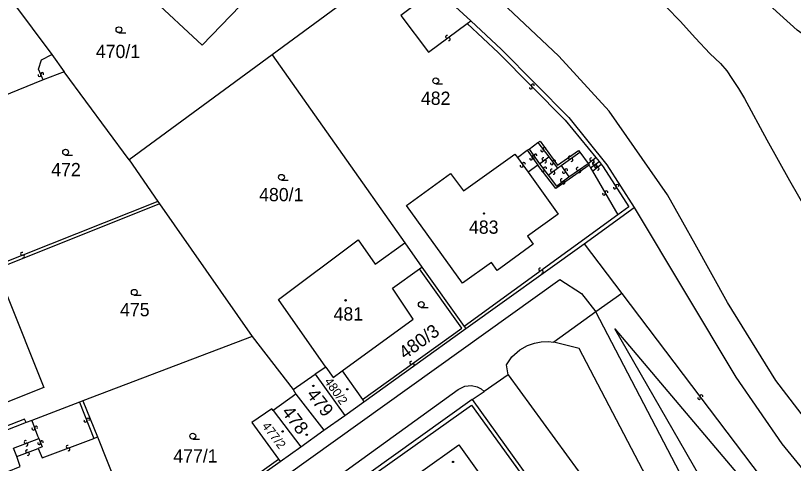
# Model space of a CAD drawing. Extents: x -600391 to -599491, y -1160176 to -1159402.
# Drawn here: x -599792.2 to -599692.2, y -1160109.3 to -1160051.8 of the extents above; entities that cross this region are included whole.
import ezdxf

# ---------------------------------------------------------------- set-up
doc = ezdxf.new("R2010")
doc.units = 0
for name, color, linetype in [('Level 1', 7, 'Continuous'), ('Level 13', 7, 'Continuous'), ('Level 3', 7, 'Continuous'), ('Level 4', 7, 'Continuous'), ('Level 5', 7, 'Continuous')]:
    doc.layers.add(name, color=color, linetype=linetype)

msp = doc.modelspace()

# ---------------------------------------------------------------- linework, layer by layer
at = {"layer": 'Level 1'}
for points in [[(-599591.16, -1160176.08), (-599598.97, -1160171.85), (-599606.03, -1160167.81), (-599614.1, -1160162.79), (-599618.32, -1160160.08), (-599627.86, -1160153.38), (-599643.84, -1160143.22), (-599661.38, -1160131.54), (-599672.7, -1160122.83), (-599688.39, -1160106.63), (-599694.45, -1160098.7), (-599700.67, -1160088.64), (-599704.82, -1160081.15), (-599706.43, -1160078.31), (-599708.41, -1160074.82), (-599715.88, -1160064.05), (-599722.37, -1160056.97), (-599739.93, -1160040.41), (-599768.82, -1160013.48), (-599771.3, -1160011), (-599773.09, -1160009.38), (-599799.04, -1159987.23)], [(-599591.16, -1160176.08), (-599598.97, -1160171.85), (-599606.03, -1160167.81), (-599614.1, -1160162.79), (-599618.32, -1160160.08), (-599627.86, -1160153.38), (-599643.84, -1160143.22), (-599661.38, -1160131.54), (-599672.7, -1160122.83), (-599688.39, -1160106.63), (-599694.45, -1160098.7), (-599700.67, -1160088.64), (-599704.82, -1160081.15), (-599706.43, -1160078.31), (-599708.41, -1160074.82), (-599715.88, -1160064.05), (-599722.37, -1160056.97), (-599739.93, -1160040.41), (-599768.82, -1160013.48), (-599771.3, -1160011), (-599773.09, -1160009.38), (-599799.04, -1159987.23)], [(-599778.18, -1160029.05), (-599785.73, -1160021.79), (-599794.37, -1160030.71), (-599787.75, -1160037.05), (-599788.13, -1160037.52), (-599775.25, -1160049.74), (-599774.87, -1160049.34), (-599768.24, -1160055.58), (-599759.67, -1160046.66), (-599767.09, -1160039.54)], [(-599805.03, -1160033.37), (-599787.56, -1160056.76)], [(-599639.86, -1160106.35), (-599642.58, -1160105.26), (-599650.69, -1160099.39), (-599660.9, -1160089.51), (-599670.05, -1160077.58), (-599677.41, -1160065.97), (-599682.78, -1160060.04), (-599691.73, -1160053.65), (-599707.8, -1160039.08)], [(-599717.3, -1160041.65), (-599706.77, -1160052.49), (-599704.78, -1160054.65), (-599702.97, -1160056.65), (-599702.27, -1160057.29), (-599701.58, -1160057.94), (-599700.79, -1160058.85), (-599700.11, -1160059.86), (-599699.28, -1160061.14), (-599698.5, -1160062.44), (-599695.62, -1160067.72), (-599692.71, -1160072.98), (-599688.1, -1160081.01)], [(-599742.76, -1160044.69), (-599759.24, -1160056.81)], [(-599738.14, -1160048.31), (-599733.7, -1160052.44)], [(-599733.7, -1160052.44), (-599729.76, -1160056.14), (-599721.09, -1160064.85), (-599716.21, -1160070.94), (-599712.68, -1160076.43)], [(-599787.56, -1160056.76), (-599785.97, -1160058.99)], [(-599759.24, -1160056.81), (-599777.63, -1160070.32)], [(-599759.24, -1160056.81), (-599742.15, -1160080.97)], [(-599785.97, -1160058.99), (-599788.65, -1160060.03)], [(-599777.63, -1160070.32), (-599785.97, -1160058.99)], [(-599788.65, -1160060.03), (-599800.35, -1160064.79)], [(-599726.2, -1160068.93), (-599725.06, -1160068.06)], [(-599725.06, -1160068.06), (-599724.76, -1160067.9), (-599722.52, -1160070.99), (-599719.85, -1160069.13), (-599719.67, -1160069.33)], [(-599727.68, -1160070.02), (-599726.45, -1160069.08)], [(-599726.45, -1160069.08), (-599726.2, -1160068.93)], [(-599726.32, -1160071.88), (-599722.46, -1160077.29), (-599726.39, -1160080.14), (-599725.68, -1160081.17), (-599730.29, -1160084.53), (-599731.01, -1160083.51), (-599734.74, -1160086.17), (-599741.95, -1160076.16), (-599736.31, -1160072.07), (-599734.63, -1160074.3), (-599728.04, -1160069.6), (-599727.68, -1160070.02)], [(-599719.67, -1160069.33), (-599718.61, -1160070.78)], [(-599777.63, -1160070.32), (-599773.94, -1160075.65)], [(-599725.09, -1160070.98), (-599726.32, -1160071.88)], [(-599718.46, -1160070.99), (-599722.76, -1160074.01), (-599725.09, -1160070.98)], [(-599718.61, -1160070.78), (-599718.46, -1160070.99)], [(-599773.71, -1160075.97), (-599794.63, -1160084.32)], [(-599773.94, -1160075.65), (-599773.71, -1160075.97)], [(-599773.71, -1160075.97), (-599761.78, -1160093.01)], [(-599719.12, -1160081.1), (-599712.68, -1160076.43)], [(-599712.68, -1160076.43), (-599699.62, -1160098.24), (-599693.69, -1160106.83), (-599688.53, -1160113.18), (-599683.31, -1160118.59), (-599678.26, -1160123.31), (-599672.15, -1160128.51), (-599658.31, -1160138.33), (-599642.94, -1160148.37)], [(-599752.34, -1160096.95), (-599758.43, -1160088.25), (-599748.16, -1160080.61), (-599745.99, -1160083.72), (-599742.15, -1160080.97)], [(-599742.15, -1160080.97), (-599740, -1160084.09)], [(-599734.34, -1160092.01), (-599719.12, -1160081.1)], [(-599719.12, -1160081.1), (-599714.29, -1160087.48)], [(-599740.29, -1160084.33), (-599740, -1160084.09)], [(-599740, -1160084.09), (-599734.53, -1160091.72)], [(-599750.23, -1160097.44), (-599741.09, -1160090.78), (-599743.77, -1160086.82), (-599740.29, -1160084.33)], [(-599793.44, -1160087.44), (-599788.58, -1160099.58), (-599793.43, -1160101.5)], [(-599714.29, -1160087.48), (-599717.63, -1160089.85)], [(-599717.63, -1160089.85), (-599723.01, -1160093.76)], [(-599747.44, -1160101.41), (-599734.34, -1160092.01)], [(-599734.53, -1160091.72), (-599734.34, -1160092.01)], [(-599761.78, -1160093.01), (-599783.55, -1160101.29)], [(-599761.78, -1160093.01), (-599756.51, -1160099.85)], [(-599728.89, -1160097.94), (-599729.1, -1160096.65), (-599728.4, -1160095.63), (-599727.37, -1160094.75), (-599726.38, -1160094.18), (-599725.5, -1160093.88), (-599724.63, -1160093.69), (-599723.75, -1160093.68), (-599723.01, -1160093.76)], [(-599752.34, -1160096.95), (-599753.68, -1160097.88)], [(-599752.34, -1160096.95), (-599751.4, -1160098.29), (-599750.23, -1160097.44)], [(-599756.51, -1160099.85), (-599753.68, -1160097.88)], [(-599753.68, -1160097.88), (-599749.87, -1160103.17)], [(-599750.23, -1160097.44), (-599747.62, -1160101.13)], [(-599728.89, -1160097.94), (-599731.99, -1160100.08)], [(-599756.51, -1160099.85), (-599756.17, -1160100.43)], [(-599733.5, -1160101.12), (-599731.99, -1160100.08)], [(-599733.5, -1160101.12), (-599763.87, -1160122.84)], [(-599756.17, -1160100.43), (-599759.08, -1160102.53)], [(-599756.17, -1160100.43), (-599752.6, -1160105.06)], [(-599747.62, -1160101.13), (-599747.44, -1160101.41)], [(-599733.5, -1160101.12), (-599718.63, -1160121.84)], [(-599784, -1160101.46), (-599790.12, -1160103.83)], [(-599783.55, -1160101.29), (-599784, -1160101.46)], [(-599783.55, -1160101.29), (-599781.7, -1160105.94)], [(-599749.87, -1160103.17), (-599747.44, -1160101.41)], [(-599759.08, -1160102.53), (-599759.28, -1160102.31), (-599761.83, -1160104.1), (-599758.42, -1160108.8)], [(-599759.08, -1160102.53), (-599755.55, -1160107.2)], [(-599752.6, -1160105.06), (-599749.87, -1160103.17)], [(-599790.85, -1160104.06), (-599801.24, -1160108.15)], [(-599790.12, -1160103.83), (-599790.85, -1160104.06)], [(-599755.55, -1160107.2), (-599752.6, -1160105.06)], [(-599781.7, -1160105.94), (-599778.14, -1160114.87), (-599784.7, -1160117.46), (-599783.67, -1160120.2)], [(-599758.19, -1160109.09), (-599755.55, -1160107.2)], [(-599737.43, -1160114.37), (-599740.15, -1160110.48), (-599735.22, -1160106.97), (-599732.43, -1160110.86), (-599737.43, -1160114.37)], [(-599781.45, -1160125.65), (-599758.19, -1160109.09)], [(-599758.42, -1160108.8), (-599758.19, -1160109.09)]]:
    msp.add_lwpolyline(points, dxfattribs=at)
at = {"layer": 'Level 13'}
for centre, start, end in [((-599736.74, -1160054.49), 74.0202, 306.1182), ((-599736.52, -1160054.79), 253.8057, 126.3957), ((-599788.79, -1160059.28), 331.3159, 203.9059), ((-599789.13, -1160059.42), 151.5304, 23.6284), ((-599725.97, -1160061.02), 171.9258, 44.5158), ((-599725.71, -1160060.76), 352.1402, 224.2382), ((-599724.51, -1160069.09), 164.2751, 36.8651), ((-599724.21, -1160068.87), 344.4896, 216.5876), ((-599725.92, -1160070.14), 162.753, 35.343), ((-599725.67, -1160069.98), 163.0404, 35.6304), ((-599725.62, -1160069.92), 342.9674, 215.0654), ((-599725.37, -1160069.76), 343.2549, 215.3529), ((-599724.36, -1160070.21), 74.7059, 306.8039), ((-599720.97, -1160070.03), 73.0695, 305.1675), ((-599720.75, -1160070.33), 252.855, 125.445), ((-599718.22, -1160070.25), 74.6076, 306.7056), ((-599727.15, -1160071.06), 163.3319, 35.9219), ((-599726.85, -1160070.84), 343.5464, 215.6444), ((-599724.14, -1160071.43), 344.3058, 216.4038), ((-599724.14, -1160070.51), 254.4915, 127.0815), ((-599723.26, -1160070.75), 164.1536, 36.7436), ((-599722.96, -1160070.53), 344.368, 216.466), ((-599718, -1160070.55), 254.3931, 126.9831), ((-599717.86, -1160070.77), 73.4921, 305.5901), ((-599717.59, -1160071.17), 76.0325, 308.1305), ((-599717.64, -1160071.07), 253.2776, 125.8676), ((-599724.44, -1160071.65), 164.0913, 36.6813), ((-599723.27, -1160071.67), 74.1655, 306.2635), ((-599723.05, -1160071.97), 253.9511, 126.5411), ((-599721.71, -1160071.86), 161.3957, 33.9857), ((-599721.41, -1160071.66), 341.6102, 213.7082), ((-599719.94, -1160071.48), 72.0194, 304.1174), ((-599719.74, -1160071.78), 251.805, 124.395), ((-599717.37, -1160071.46), 255.8181, 128.4081), ((-599721.99, -1160072.94), 74.5263, 306.6243), ((-599721.77, -1160073.24), 254.3118, 126.9018), ((-599715.17, -1160073.87), 159.9665, 32.5565), ((-599714.85, -1160073.67), 340.181, 212.279), ((-599716.56, -1160074.66), 157.1987, 29.7887), ((-599716.24, -1160074.48), 337.4132, 209.5112), ((-599791.39, -1160082.39), 58.8402, 291.4302), ((-599791.25, -1160082.73), 239.0547, 111.1527), ((-599724.77, -1160084.4), 73.1408, 305.7308), ((-599724.55, -1160084.7), 253.3552, 125.4532), ((-599741.35, -1160096.39), 73.0545, 305.1525), ((-599741.13, -1160096.69), 252.84, 125.43), ((-599704.34, -1160100.93), 164.3021, 36.8921), ((-599704.04, -1160100.71), 344.5165, 216.6145), ((-599783.24, -1160103.86), 148.9173, 21.5073), ((-599782.9, -1160103.72), 329.1317, 201.2297), ((-599789.92, -1160104.87), 147.9394, 20.5294), ((-599789.58, -1160104.75), 328.1538, 200.2518), ((-599790.92, -1160106.59), 58.2565, 290.3545), ((-599790.8, -1160106.93), 238.0421, 110.6321), ((-599789.18, -1160106.74), 149.7013, 22.2913), ((-599788.84, -1160106.6), 329.9158, 202.0138), ((-599785.53, -1160107.2), 57.9004, 289.9984), ((-599790.74, -1160107.78), 57.5211, 289.6191), ((-599790.62, -1160108.12), 237.3067, 109.8967), ((-599785.41, -1160107.54), 237.686, 110.276)]:
    msp.add_arc(centre, 0.184, start, end, dxfattribs=at)
at = {"layer": 'Level 3'}
for points in [[(-599738.55, -1160048.63), (-599742.68, -1160051.75), (-599739.11, -1160056.48), (-599734.15, -1160052.79)], [(-599734.15, -1160052.79), (-599733.7, -1160052.44)], [(-599734.15, -1160052.79), (-599730.14, -1160056.56), (-599721.55, -1160065.22), (-599717.61, -1160070.02)], [(-599788.65, -1160060.03), (-599789.26, -1160058.67), (-599788.87, -1160057.47), (-599787.56, -1160056.76)], [(-599725.06, -1160068.06), (-599723.66, -1160069.91)], [(-599726.45, -1160069.08), (-599725.09, -1160070.98)], [(-599726.2, -1160068.93), (-599724.84, -1160070.81)], [(-599727.68, -1160070.02), (-599726.32, -1160071.88)], [(-599724.84, -1160070.81), (-599723.66, -1160069.91)], [(-599723.66, -1160069.91), (-599722.56, -1160071.37)], [(-599722.05, -1160071.04), (-599719.67, -1160069.33)], [(-599718.61, -1160070.78), (-599717.61, -1160070.02)], [(-599717.61, -1160070.02), (-599717.19, -1160070.52)], [(-599773.94, -1160075.65), (-599808.7, -1160089.47), (-599816.07, -1160071.2)], [(-599724.84, -1160070.81), (-599723.75, -1160072.26)], [(-599722.56, -1160071.37), (-599722.05, -1160071.04)], [(-599722.05, -1160071.04), (-599721.07, -1160072.48)], [(-599721.07, -1160072.48), (-599718.61, -1160070.78)], [(-599718.46, -1160070.99), (-599718.3, -1160071.33)], [(-599718.3, -1160071.33), (-599717.19, -1160070.52)], [(-599718.03, -1160071.76), (-599716.93, -1160070.88)], [(-599717.19, -1160070.52), (-599716.93, -1160070.88)], [(-599716.93, -1160070.88), (-599716.67, -1160071.2), (-599713.35, -1160076.35), (-599714.78, -1160077.38)], [(-599723.75, -1160072.26), (-599722.56, -1160071.37)], [(-599723.75, -1160072.26), (-599722.68, -1160073.7), (-599721.07, -1160072.48)], [(-599718.3, -1160071.33), (-599718.03, -1160071.76)], [(-599718.03, -1160071.76), (-599714.78, -1160077.38)], [(-599714.78, -1160077.38), (-599734.53, -1160091.72)], [(-599747.62, -1160101.13), (-599734.85, -1160091.96), (-599740.29, -1160084.33)], [(-599790.84, -1160134.89), (-599790.08, -1160134.52), (-599789.45, -1160133.84), (-599722.25, -1160085.71), (-599719.46, -1160087.48), (-599717.63, -1160089.85)], [(-599714.29, -1160087.48), (-599694.08, -1160114.16), (-599675.64, -1160129.55), (-599660.86, -1160139.62), (-599643.36, -1160149.55), (-599642.94, -1160148.37)], [(-599790.85, -1160104.06), (-599791.06, -1160103.66), (-599801.43, -1160107.66), (-599808.6, -1160089.77)], [(-599703.61, -1160142.47), (-599696.11, -1160137.79), (-599695.56, -1160137.01), (-599695.13, -1160136.07), (-599694.95, -1160135.17), (-599694.9, -1160134.2), (-599695.1, -1160133.19), (-599695.52, -1160132.24), (-599717.63, -1160089.85)], [(-599673.27, -1160164.85), (-599715.17, -1160092.05), (-599694.46, -1160116.5), (-599672.38, -1160134.27), (-599650.22, -1160150.84), (-599643.75, -1160153.09), (-599636.4, -1160153.52)], [(-599728.89, -1160097.94), (-599703.4, -1160132.92), (-599702.87, -1160133.36), (-599702.27, -1160133.52), (-599701.67, -1160133.47), (-599701.08, -1160133.18), (-599700.62, -1160132.62), (-599700.42, -1160131.89), (-599700.55, -1160131.25), (-599719.75, -1160094.55), (-599723.01, -1160093.76)], [(-599789.19, -1160138.78), (-599735.29, -1160099.85), (-599734.46, -1160099.42), (-599733.6, -1160099.34), (-599732.87, -1160099.48), (-599732.37, -1160099.76), (-599731.99, -1160100.08)], [(-599784, -1160101.46), (-599782.14, -1160106.12)], [(-599752.96, -1160115.59), (-599733.61, -1160101.85), (-599719.19, -1160121.77), (-599722.97, -1160124.44)], [(-599790.12, -1160103.83), (-599789.38, -1160105.78), (-599789.23, -1160106.14)], [(-599792.07, -1160108.46), (-599792.48, -1160107.38), (-599789.23, -1160106.14)], [(-599789.29, -1160107.44), (-599788.79, -1160108.61), (-599782.14, -1160106.12)], [(-599789.23, -1160106.14), (-599788.79, -1160107.2), (-599789.29, -1160107.44)], [(-599782.14, -1160106.12), (-599781.7, -1160105.94)], [(-599792.07, -1160108.46), (-599789.29, -1160107.44)], [(-599787.08, -1160121.55), (-599790.39, -1160122.76), (-599792.52, -1160117.5), (-599793.41, -1160117.75), (-599794.85, -1160114.15), (-599794, -1160113.76), (-599795.01, -1160111.09), (-599791.62, -1160109.74), (-599792.07, -1160108.46)], [(-599781.57, -1160125.33), (-599758.42, -1160108.8)]]:
    msp.add_lwpolyline(points, dxfattribs=at)
at = {"layer": 'Level 5'}
for p, q in [((-599778.92, -1160053.96), (-599778.05, -1160053.96)), ((-599738.19, -1160060.54), (-599737.32, -1160060.54)), ((-599785.78, -1160069.71), (-599784.91, -1160069.71)), ((-599758.03, -1160072.93), (-599757.16, -1160072.93)), ((-599776.95, -1160087.72), (-599776.08, -1160087.72)), ((-599740.05, -1160089.29), (-599739.18, -1160089.29)), ((-599769.43, -1160106.21), (-599768.56, -1160106.21))]:
    msp.add_line(p, q, dxfattribs=at)
for centre, radius in [((-599778.92, -1160053.58), 0.375), ((-599738.19, -1160060.16), 0.375), ((-599785.78, -1160069.33), 0.375), ((-599758.03, -1160072.55), 0.375), ((-599731.99, -1160077.21), 0.09), ((-599731.99, -1160077.21), 0.0521), ((-599776.95, -1160087.34), 0.375), ((-599749.79, -1160088.37), 0.09), ((-599749.79, -1160088.37), 0.0521), ((-599740.05, -1160088.91), 0.375), ((-599753.93, -1160099.37), 0.09), ((-599753.93, -1160099.37), 0.0521), ((-599749.57, -1160099.81), 0.09), ((-599749.57, -1160099.81), 0.0521), ((-599757.89, -1160105.23), 0.09), ((-599757.89, -1160105.23), 0.0521), ((-599769.43, -1160105.83), 0.375), ((-599754.78, -1160105.65), 0.09), ((-599754.78, -1160105.65), 0.0521), ((-599735.96, -1160109.15), 0.09), ((-599735.96, -1160109.15), 0.0521)]:
    msp.add_circle(centre, radius, dxfattribs=at)

# ---------------------------------------------------------------- texts
at = {"layer": 'Level 4'}
for s, p in [('470/1', (-599781.89, -1160057.22)), ('482', (-599740.1, -1160063.24)), ('472', (-599787.63, -1160072.41)), ('480/1', (-599760.9, -1160075.63)), ('483', (-599733.92, -1160079.81)), ('475', (-599778.78, -1160090.42)), ('481', (-599751.33, -1160090.97)), ('477/1', (-599771.93, -1160109.23))]:
    msp.add_text(s, height=1.7, dxfattribs=at).set_placement(p)
for s, height, rotation, p in [('480/3', 1.7, 36, (-599742.15, -1160096.03)), ('480/2', 1.14, 305.1, (-599752.57, -1160098.81)), ('479', 1.7, 307.8, (-599754.88, -1160100.51)), ('478', 1.7, 306.9, (-599758.08, -1160102.75)), ('477/2', 1.14, 307.1153, (-599760.59, -1160104.55))]:
    msp.add_text(s, height=height, rotation=rotation, dxfattribs=at).set_placement(p)

doc.saveas('drawing.dxf')
